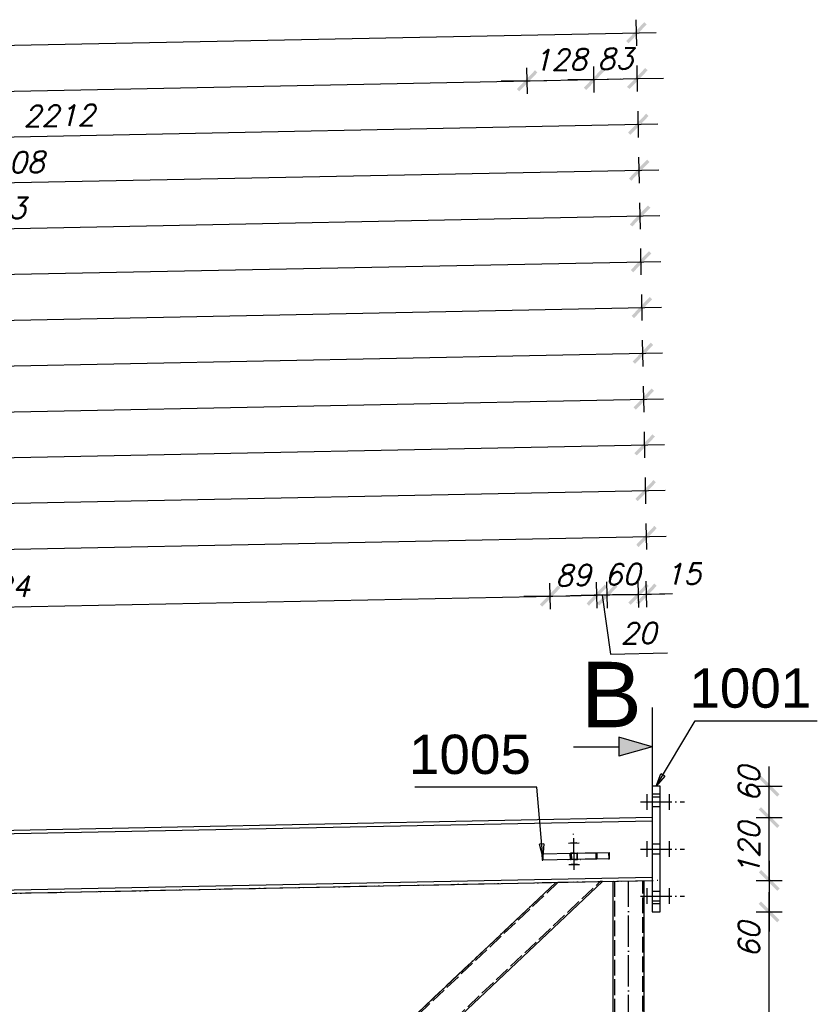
# Model space of a CAD drawing. Header units: millimetres. Extents: x 1814 to 94182, y 11562 to 49454.
# Tile 417 of 656: x 21490 to 21643, y 28819 to 29008. Entities that reach past the tile are written whole.
import ezdxf

# ---------------------------------------------------------------- set-up
doc = ezdxf.new("R2010")
doc.units = ezdxf.units.MM
doc.linetypes.add('ACAD_ISO02W100', pattern=[15, 12, -3])
doc.linetypes.add('ACAD_ISO04W100', pattern=[30, 24, -3, 0, -3])
doc.layers.add('wymiar', color=135, linetype='Continuous', lineweight=9)
doc.styles.add('ARIAL', font='arial.ttf')
doc.styles.add('CutSymbolUp', font='arial.ttf', dxfattribs={"height": 5})
doc.styles.add('WYMIARY', font='simplex.shx', dxfattribs={"oblique": 15})
doc.dimstyles.new('1-25', dxfattribs={"dimscale": 25, "dimtxt": 0.16, "dimasz": 0.2, "dimexe": 0.1, "dimexo": 0.1, "dimgap": 0.075, "dimtad": 1, "dimdec": 0, "dimlfac": 10, "dimrnd": 0.01, "dimzin": 9, "dimtxsty": 'WYMIARY', "dimblk": 'ARCHTICK', "dimcen": 0.2, "dimdle": 0.15, "dimadec": 1, "dimazin": 1, "dimtfac": 1, "dimtdec": 0, "dimtix": 1, "dimtmove": 2, "dimatfit": 3, "dimldrblk": 'ARCHTICK', "dimfxl": 0, "dimarcsym": 0})

# ---------------------------------------------------------------- blocks, each defined once
blk = doc.blocks.new('sectionup')
blk.add_hatch(color=256).paths.add_polyline_path([(-2.545, 0.728), (-2.545, -0.728), (0, 0)])
at = {"color": 7, "linetype": 'Continuous'}
for p, q in [((0, 3), (0, -5.151)), ((-6, 0), (-2.545, 0))]:
    blk.add_line(p, q, dxfattribs=at)
for p, q in [((0, 0), (-2.545, 0.728)), ((-2.545, 0.728), (-2.545, -0.728)), ((0, 0), (-2.545, -0.728))]:
    blk.add_line(p, q)
blk = doc.blocks.new('_ARCHTICK')
at = {"color": 0, "linetype": 'ByBlock', "lineweight": -2}
blk.add_solid([(0.398, 0.309), (0.309, 0.398), (-0.309, -0.398), (-0.398, -0.309)], dxfattribs=at)
blk = doc.blocks.new('*D1075')
at = {"layer": 'Defpoints', "color": 0}
for p in [(21612.68, 28837.07), (21633.54, 28837.07), (21612.68, 28752.8)]:
    blk.add_point(p, dxfattribs=at)
at = {"layer": 'wymiar', "color": 0, "lineweight": -2}
for p, q in [((21633.54, 28749.05), (21633.54, 28840.82)), ((21631.04, 28837.07), (21636.04, 28837.07)), ((21631.04, 28752.8), (21636.04, 28752.8))]:
    blk.add_line(p, q, dxfattribs=at)
at = {"layer": 'wymiar', "color": 0, "lineweight": -2, "xscale": 5, "yscale": 5, "zscale": 5}
for p, rotation in [((21633.54, 28837.07), 90), ((21633.54, 28752.8), 270)]:
    blk.add_blockref('_ARCHTICK', p, dxfattribs=dict(at, rotation=rotation))
at = {"layer": 'wymiar', "color": 0, "insert": (21629.67, 28794.94), "char_height": 4, "attachment_point": 5, "rotation": 90, "style": 'WYMIARY'}
blk.add_mtext('843', dxfattribs=at)
blk = doc.blocks.new('*D1076')
at = {"layer": 'Defpoints', "color": 0}
for p in [(21611.18, 28855.08), (21633.54, 28855.08), (21611.18, 28843.07)]:
    blk.add_point(p, dxfattribs=at)
at = {"layer": 'wymiar', "color": 0, "lineweight": -2}
for p, q in [((21633.54, 28855.08), (21633.54, 28860.08)), ((21631.04, 28855.08), (21636.04, 28855.08)), ((21633.54, 28843.07), (21633.54, 28855.08)), ((21631.04, 28843.07), (21636.04, 28843.07)), ((21633.54, 28843.07), (21633.54, 28838.07))]:
    blk.add_line(p, q, dxfattribs=at)
at = {"layer": 'wymiar', "color": 0, "lineweight": -2, "xscale": 5, "yscale": 5, "zscale": 5}
for p, rotation in [((21633.54, 28855.08), 270), ((21633.54, 28843.07), 90)]:
    blk.add_blockref('_ARCHTICK', p, dxfattribs=dict(at, rotation=rotation))
at = {"layer": 'wymiar', "color": 0, "insert": (21629.67, 28849.07), "char_height": 4, "attachment_point": 5, "rotation": 90, "style": 'WYMIARY'}
blk.add_mtext('120', dxfattribs=at)
blk = doc.blocks.new('*D1077')
at = {"layer": 'Defpoints', "color": 0}
for p in [(21611.18, 28861.08), (21633.54, 28861.08), (21611.18, 28855.08)]:
    blk.add_point(p, dxfattribs=at)
at = {"layer": 'wymiar', "color": 0, "lineweight": -2}
for p, q in [((21633.54, 28851.33), (21633.54, 28864.83)), ((21631.04, 28861.08), (21636.04, 28861.08)), ((21631.04, 28855.08), (21636.04, 28855.08))]:
    blk.add_line(p, q, dxfattribs=at)
at = {"layer": 'wymiar', "color": 0, "lineweight": -2, "xscale": 5, "yscale": 5, "zscale": 5}
for p, rotation in [((21633.54, 28861.08), 90), ((21633.54, 28855.08), 270)]:
    blk.add_blockref('_ARCHTICK', p, dxfattribs=dict(at, rotation=rotation))
at = {"layer": 'wymiar', "color": 0, "insert": (21629.67, 28861.48), "char_height": 4, "attachment_point": 5, "rotation": 90, "style": 'WYMIARY'}
blk.add_mtext('60', dxfattribs=at)
blk = doc.blocks.new('*D1078')
at = {"layer": 'Defpoints', "color": 0}
for p in [(21611.18, 28843.07), (21611.18, 28837.07), (21633.54, 28837.07)]:
    blk.add_point(p, dxfattribs=at)
at = {"layer": 'wymiar', "color": 0, "lineweight": -2}
for p, q in [((21633.54, 28846.82), (21633.54, 28833.32)), ((21631.04, 28843.07), (21636.04, 28843.07)), ((21631.04, 28837.07), (21636.04, 28837.07))]:
    blk.add_line(p, q, dxfattribs=at)
at = {"layer": 'wymiar', "color": 0, "lineweight": -2, "xscale": 5, "yscale": 5, "zscale": 5}
for p, rotation in [((21633.54, 28843.07), 90), ((21633.54, 28837.07), 270)]:
    blk.add_blockref('_ARCHTICK', p, dxfattribs=dict(at, rotation=rotation))
at = {"layer": 'wymiar', "color": 0, "insert": (21629.67, 28831.73), "char_height": 4, "attachment_point": 5, "rotation": 90, "style": 'WYMIARY'}
blk.add_mtext('60', dxfattribs=at)
blk = doc.blocks.new('*D1092')
at = {"layer": 'Defpoints', "color": 0}
for p in [(21587.31, 28995.85), (21590.29, 28846.96), (20649.48, 28835.84)]:
    blk.add_point(p, dxfattribs=at)
at = {"layer": 'wymiar', "color": 0, "lineweight": -2}
for p, q in [((21587.36, 28993.35), (21587.26, 28998.35)), ((20642.91, 28976.95), (21591.06, 28995.92)), ((20646.71, 28974.53), (20646.61, 28979.53))]:
    blk.add_line(p, q, dxfattribs=at)
at = {"layer": 'wymiar', "color": 0, "lineweight": -2, "xscale": 5, "yscale": 5, "zscale": 5}
for p, rotation in [((21587.31, 28995.85), 1.146122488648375), ((20646.66, 28977.03), 181.1461224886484)]:
    blk.add_blockref('_ARCHTICK', p, dxfattribs=dict(at, rotation=rotation))
at = {"layer": 'wymiar', "color": 0, "insert": (21116.91, 28990.31), "char_height": 4, "attachment_point": 5, "rotation": 1.1461, "style": 'WYMIARY'}
blk.add_mtext('9408', dxfattribs=at)
blk = doc.blocks.new('*D1093')
at = {"layer": 'Defpoints', "color": 0}
for p in [(21608.18, 29005.02), (21611.18, 28855.08), (20649.48, 28835.84)]:
    blk.add_point(p, dxfattribs=at)
at = {"layer": 'wymiar', "color": 0, "lineweight": -2}
for p, q in [((21608.23, 29002.52), (21608.13, 29007.52)), ((20642.73, 28985.7), (21611.93, 29005.09)), ((20646.53, 28983.28), (20646.43, 28988.28))]:
    blk.add_line(p, q, dxfattribs=at)
at = {"layer": 'wymiar', "color": 0, "lineweight": -2, "xscale": 5, "yscale": 5, "zscale": 5}
for p, rotation in [((21608.18, 29005.02), 1.146122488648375), ((20646.48, 28985.78), 181.1461224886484)]:
    blk.add_blockref('_ARCHTICK', p, dxfattribs=dict(at, rotation=rotation))
at = {"layer": 'wymiar', "color": 0, "insert": (21127.25, 28999.27), "char_height": 4, "attachment_point": 5, "rotation": 1.1461, "style": 'WYMIARY'}
blk.add_mtext('9619', dxfattribs=at)
blk = doc.blocks.new('*D1081')
at = {"layer": 'Defpoints', "color": 0}
for p in [(21610.11, 28908.79), (21611.18, 28855.08), (20670.18, 28828.55)]:
    blk.add_point(p, dxfattribs=at)
at = {"layer": 'wymiar', "color": 0, "lineweight": -2}
for p, q in [((21610.16, 28906.29), (21610.06, 28911.29)), ((20665.21, 28889.88), (21613.86, 28908.86)), ((20669, 28887.46), (20668.9, 28892.46))]:
    blk.add_line(p, q, dxfattribs=at)
at = {"layer": 'wymiar', "color": 0, "lineweight": -2, "xscale": 5, "yscale": 5, "zscale": 5}
for p, rotation in [((21610.11, 28908.79), 1.146122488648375), ((20668.95, 28889.96), 181.1461224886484)]:
    blk.add_blockref('_ARCHTICK', p, dxfattribs=dict(at, rotation=rotation))
at = {"layer": 'wymiar', "color": 0, "insert": (21139.45, 28903.25), "char_height": 4, "attachment_point": 5, "rotation": 1.1461, "style": 'WYMIARY'}
blk.add_mtext('9413', dxfattribs=at)
blk = doc.blocks.new('*D1083')
at = {"layer": 'Defpoints', "color": 0}
for p in [(21609.93, 28917.53), (21611.18, 28855.08), (20883.08, 28834.01)]:
    blk.add_point(p, dxfattribs=at)
at = {"layer": 'wymiar', "color": 0, "lineweight": -2}
for p, q in [((21609.98, 28915.03), (21609.88, 28920.03)), ((20877.95, 28902.89), (21613.68, 28917.61)), ((20881.75, 28900.47), (20881.65, 28905.46))]:
    blk.add_line(p, q, dxfattribs=at)
at = {"layer": 'wymiar', "color": 0, "lineweight": -2, "xscale": 5, "yscale": 5, "zscale": 5}
for p, rotation in [((21609.93, 28917.53), 1.146122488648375), ((20881.7, 28902.97), 181.1461224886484)]:
    blk.add_blockref('_ARCHTICK', p, dxfattribs=dict(at, rotation=rotation))
at = {"layer": 'wymiar', "color": 0, "insert": (21245.74, 28914.12), "char_height": 4, "attachment_point": 5, "rotation": 1.1461, "style": 'WYMIARY'}
blk.add_mtext('7284', dxfattribs=at)
blk = doc.blocks.new('*D1085')
at = {"layer": 'Defpoints', "color": 0}
for p in [(21609.76, 28926.28), (21611.18, 28855.08), (20890.52, 28834.66)]:
    blk.add_point(p, dxfattribs=at)
at = {"layer": 'wymiar', "color": 0, "lineweight": -2}
for p, q in [((21609.81, 28923.78), (21609.71, 28928.78)), ((20885.23, 28911.79), (21613.51, 28926.36)), ((20889.03, 28909.36), (20888.93, 28914.36))]:
    blk.add_line(p, q, dxfattribs=at)
at = {"layer": 'wymiar', "color": 0, "lineweight": -2, "xscale": 5, "yscale": 5, "zscale": 5}
for p, rotation in [((21609.76, 28926.28), 1.146122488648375), ((20888.98, 28911.86), 181.1461224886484)]:
    blk.add_blockref('_ARCHTICK', p, dxfattribs=dict(at, rotation=rotation))
at = {"layer": 'wymiar', "color": 0, "insert": (21249.29, 28922.95), "char_height": 4, "attachment_point": 5, "rotation": 1.1461, "style": 'WYMIARY'}
blk.add_mtext('7209', dxfattribs=at)
blk = doc.blocks.new('*D1109')
at = {"layer": 'Defpoints', "color": 0}
for p in [(21609.58, 28935.03), (21611.18, 28855.08), (20910.16, 28834.55)]:
    blk.add_point(p, dxfattribs=at)
at = {"layer": 'wymiar', "color": 0, "lineweight": -2}
for p, q in [((21609.63, 28932.53), (21609.53, 28937.53)), ((20904.68, 28920.93), (21613.33, 28935.11)), ((20908.48, 28918.5), (20908.38, 28923.5))]:
    blk.add_line(p, q, dxfattribs=at)
at = {"layer": 'wymiar', "color": 0, "lineweight": -2, "xscale": 5, "yscale": 5, "zscale": 5}
for p, rotation in [((21609.58, 28935.03), 1.146122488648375), ((20908.43, 28921), 181.1461224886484)]:
    blk.add_blockref('_ARCHTICK', p, dxfattribs=dict(at, rotation=rotation))
at = {"layer": 'wymiar', "color": 0, "insert": (21258.93, 28931.89), "char_height": 4, "attachment_point": 5, "rotation": 1.1461, "style": 'WYMIARY'}
blk.add_mtext('7013', dxfattribs=at)
blk = doc.blocks.new('*D1111')
at = {"layer": 'Defpoints', "color": 0}
for p in [(21609.41, 28943.78), (21611.18, 28855.08), (21123.08, 28838.81)]:
    blk.add_point(p, dxfattribs=at)
at = {"layer": 'wymiar', "color": 0, "lineweight": -2}
for p, q in [((21609.46, 28941.28), (21609.36, 28946.28)), ((21117.42, 28933.94), (21613.16, 28943.85)), ((21121.22, 28931.51), (21121.12, 28936.51))]:
    blk.add_line(p, q, dxfattribs=at)
at = {"layer": 'wymiar', "color": 0, "lineweight": -2, "xscale": 5, "yscale": 5, "zscale": 5}
for p, rotation in [((21609.41, 28943.78), 1.146122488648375), ((21121.17, 28934.01), 181.1461224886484)]:
    blk.add_blockref('_ARCHTICK', p, dxfattribs=dict(at, rotation=rotation))
at = {"layer": 'wymiar', "color": 0, "insert": (21365.21, 28942.77), "char_height": 4, "attachment_point": 5, "rotation": 1.1461, "style": 'WYMIARY'}
blk.add_mtext('4883', dxfattribs=at)
blk = doc.blocks.new('*D1113')
at = {"layer": 'Defpoints', "color": 0}
for p in [(21609.23, 28952.53), (21611.18, 28855.08), (21130.45, 28843.33)]:
    blk.add_point(p, dxfattribs=at)
at = {"layer": 'wymiar', "color": 0, "lineweight": -2}
for p, q in [((21609.28, 28950.03), (21609.18, 28955.03)), ((21124.71, 28942.83), (21612.98, 28952.6)), ((21128.5, 28940.41), (21128.4, 28945.41))]:
    blk.add_line(p, q, dxfattribs=at)
at = {"layer": 'wymiar', "color": 0, "lineweight": -2, "xscale": 5, "yscale": 5, "zscale": 5}
for p, rotation in [((21609.23, 28952.53), 1.146122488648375), ((21128.45, 28942.91), 181.1461224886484)]:
    blk.add_blockref('_ARCHTICK', p, dxfattribs=dict(at, rotation=rotation))
at = {"layer": 'wymiar', "color": 0, "insert": (21368.77, 28951.59), "char_height": 4, "attachment_point": 5, "rotation": 1.1461, "style": 'WYMIARY'}
blk.add_mtext('4809', dxfattribs=at)
blk = doc.blocks.new('*D1099')
at = {"layer": 'Defpoints', "color": 0}
for p in [(21609.06, 28961.28), (21611.18, 28855.08), (21150.16, 28839.35)]:
    blk.add_point(p, dxfattribs=at)
at = {"layer": 'wymiar', "color": 0, "lineweight": -2}
for p, q in [((21609.11, 28958.78), (21609.01, 28963.78)), ((21144.15, 28951.97), (21612.81, 28961.35)), ((21147.95, 28949.55), (21147.85, 28954.55))]:
    blk.add_line(p, q, dxfattribs=at)
at = {"layer": 'wymiar', "color": 0, "lineweight": -2, "xscale": 5, "yscale": 5, "zscale": 5}
for p, rotation in [((21609.06, 28961.28), 1.146122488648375), ((21147.9, 28952.05), 181.1461224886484)]:
    blk.add_blockref('_ARCHTICK', p, dxfattribs=dict(at, rotation=rotation))
at = {"layer": 'wymiar', "color": 0, "insert": (21378.4, 28960.54), "char_height": 4, "attachment_point": 5, "rotation": 1.1461, "style": 'WYMIARY'}
blk.add_mtext('4612', dxfattribs=at)
blk = doc.blocks.new('*D1101')
at = {"layer": 'Defpoints', "color": 0}
for p in [(21608.88, 28970.02), (21611.18, 28855.08), (21363.08, 28843.61)]:
    blk.add_point(p, dxfattribs=at)
at = {"layer": 'wymiar', "color": 0, "lineweight": -2}
for p, q in [((21608.93, 28967.52), (21608.83, 28972.52)), ((21356.9, 28964.98), (21612.63, 28970.1)), ((21360.7, 28962.56), (21360.6, 28967.56))]:
    blk.add_line(p, q, dxfattribs=at)
at = {"layer": 'wymiar', "color": 0, "lineweight": -2, "xscale": 5, "yscale": 5, "zscale": 5}
for p, rotation in [((21608.88, 28970.02), 1.146122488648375), ((21360.65, 28965.06), 181.1461224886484)]:
    blk.add_blockref('_ARCHTICK', p, dxfattribs=dict(at, rotation=rotation))
at = {"layer": 'wymiar', "color": 0, "insert": (21484.69, 28971.42), "char_height": 4, "attachment_point": 5, "rotation": 1.1461, "style": 'WYMIARY'}
blk.add_mtext('2483', dxfattribs=at)
blk = doc.blocks.new('*D1103')
at = {"layer": 'Defpoints', "color": 0}
for p in [(21608.71, 28978.77), (21611.18, 28855.08), (21370.44, 28848.42)]:
    blk.add_point(p, dxfattribs=at)
at = {"layer": 'wymiar', "color": 0, "lineweight": -2}
for p, q in [((21608.76, 28976.27), (21608.66, 28981.27)), ((21364.18, 28973.88), (21612.46, 28978.85)), ((21367.98, 28971.46), (21367.88, 28976.45))]:
    blk.add_line(p, q, dxfattribs=at)
at = {"layer": 'wymiar', "color": 0, "lineweight": -2, "xscale": 5, "yscale": 5, "zscale": 5}
for p, rotation in [((21608.71, 28978.77), 1.146122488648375), ((21367.93, 28973.96), 181.1461224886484)]:
    blk.add_blockref('_ARCHTICK', p, dxfattribs=dict(at, rotation=rotation))
at = {"layer": 'wymiar', "color": 0, "insert": (21488.24, 28980.24), "char_height": 4, "attachment_point": 5, "rotation": 1.1461, "style": 'WYMIARY'}
blk.add_mtext('2408', dxfattribs=at)
blk = doc.blocks.new('*D1105')
at = {"layer": 'Defpoints', "color": 0}
for p in [(21608.53, 28987.52), (21611.18, 28855.08), (21390.18, 28842.95)]:
    blk.add_point(p, dxfattribs=at)
at = {"layer": 'wymiar', "color": 0, "lineweight": -2}
for p, q in [((21608.58, 28985.02), (21608.48, 28990.02)), ((21383.63, 28983.02), (21612.28, 28987.6)), ((21387.43, 28980.6), (21387.33, 28985.6))]:
    blk.add_line(p, q, dxfattribs=at)
at = {"layer": 'wymiar', "color": 0, "lineweight": -2, "xscale": 5, "yscale": 5, "zscale": 5}
for p, rotation in [((21608.53, 28987.52), 1.146122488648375), ((21387.38, 28983.1), 181.1461224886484)]:
    blk.add_blockref('_ARCHTICK', p, dxfattribs=dict(at, rotation=rotation))
at = {"layer": 'wymiar', "color": 0, "insert": (21497.88, 28989.18), "char_height": 4, "attachment_point": 5, "rotation": 1.1461, "style": 'WYMIARY'}
blk.add_mtext('2212', dxfattribs=at)
blk = doc.blocks.new('*D1106')
at = {"layer": 'Defpoints', "color": 0}
for p in [(21600.08, 28996.1), (21590.29, 28846.96), (21603.03, 28848.41)]:
    blk.add_point(p, dxfattribs=at)
at = {"layer": 'wymiar', "color": 0, "lineweight": -2}
for p, q in [((21587.36, 28993.35), (21587.26, 28998.35)), ((21600.13, 28993.6), (21600.03, 28998.6)), ((21587.31, 28995.85), (21582.31, 28995.75)), ((21587.31, 28995.85), (21600.08, 28996.1)), ((21600.08, 28996.1), (21605.08, 28996.2))]:
    blk.add_line(p, q, dxfattribs=at)
at = {"layer": 'wymiar', "color": 0, "lineweight": -2, "xscale": 5, "yscale": 5, "zscale": 5}
for p, rotation in [((21587.31, 28995.85), 1.146122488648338), ((21600.08, 28996.1), 181.1461224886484)]:
    blk.add_blockref('_ARCHTICK', p, dxfattribs=dict(at, rotation=rotation))
at = {"layer": 'wymiar', "color": 0, "insert": (21593.61, 28999.85), "char_height": 4, "attachment_point": 5, "rotation": 1.1461, "style": 'WYMIARY'}
blk.add_mtext('128', dxfattribs=at)
blk = doc.blocks.new('*D1107')
at = {"layer": 'Defpoints', "color": 0}
for p in [(21608.36, 28996.27), (21611.18, 28855.08), (21603.03, 28848.41)]:
    blk.add_point(p, dxfattribs=at)
at = {"layer": 'wymiar', "color": 0, "lineweight": -2}
for p, q in [((21600.13, 28993.6), (21600.03, 28998.6)), ((21608.41, 28993.77), (21608.31, 28998.77)), ((21600.08, 28996.1), (21595.08, 28996)), ((21600.08, 28996.1), (21608.36, 28996.27)), ((21608.36, 28996.27), (21613.36, 28996.37))]:
    blk.add_line(p, q, dxfattribs=at)
at = {"layer": 'wymiar', "color": 0, "lineweight": -2, "xscale": 5, "yscale": 5, "zscale": 5}
for p, rotation in [((21600.08, 28996.1), 1.146122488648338), ((21608.36, 28996.27), 181.1461224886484)]:
    blk.add_blockref('_ARCHTICK', p, dxfattribs=dict(at, rotation=rotation))
at = {"layer": 'wymiar', "color": 0, "insert": (21604.14, 29000.06), "char_height": 4, "attachment_point": 5, "rotation": 1.1461, "style": 'WYMIARY'}
blk.add_mtext('83', dxfattribs=at)
blk = doc.blocks.new('*D1142')
at = {"layer": 'Defpoints', "color": 0}
for p in [(21591.69, 28897.39), (21593.1, 28826.93), (21380.75, 28822.68)]:
    blk.add_point(p, dxfattribs=at)
at = {"layer": 'wymiar', "color": 0, "lineweight": -2}
for p, q in [((21591.74, 28894.89), (21591.64, 28899.89)), ((21375.59, 28893.07), (21595.44, 28897.47)), ((21379.39, 28890.65), (21379.29, 28895.65))]:
    blk.add_line(p, q, dxfattribs=at)
at = {"layer": 'wymiar', "color": 0, "lineweight": -2, "xscale": 5, "yscale": 5, "zscale": 5}
for p, rotation in [((21591.69, 28897.39), 1.146119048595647), ((21379.34, 28893.15), 181.1461190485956)]:
    blk.add_blockref('_ARCHTICK', p, dxfattribs=dict(at, rotation=rotation))
at = {"layer": 'wymiar', "color": 0, "insert": (21485.44, 28899.14), "char_height": 4, "attachment_point": 5, "rotation": 1.1461, "style": 'WYMIARY'}
blk.add_mtext('2124', dxfattribs=at)
blk = doc.blocks.new('*D1143')
at = {"layer": 'Defpoints', "color": 0}
for p in [(21600.61, 28897.57), (21593.1, 28826.93), (21602.02, 28827.11)]:
    blk.add_point(p, dxfattribs=at)
at = {"layer": 'wymiar', "color": 0, "lineweight": -2}
for p, q in [((21591.74, 28894.89), (21591.64, 28899.89)), ((21600.66, 28895.07), (21600.56, 28900.07)), ((21591.69, 28897.39), (21586.69, 28897.29)), ((21591.69, 28897.39), (21600.61, 28897.57)), ((21600.61, 28897.57), (21605.61, 28897.67))]:
    blk.add_line(p, q, dxfattribs=at)
at = {"layer": 'wymiar', "color": 0, "lineweight": -2, "xscale": 5, "yscale": 5, "zscale": 5}
for p, rotation in [((21600.61, 28897.57), 181.1461190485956), ((21591.69, 28897.39), 1.146119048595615)]:
    blk.add_blockref('_ARCHTICK', p, dxfattribs=dict(at, rotation=rotation))
at = {"layer": 'wymiar', "color": 0, "insert": (21596.07, 28901.36), "char_height": 4, "attachment_point": 5, "rotation": 1.1461, "style": 'WYMIARY'}
blk.add_mtext('89', dxfattribs=at)
blk = doc.blocks.new('*D1144')
at = {"layer": 'Defpoints', "color": 0}
for p in [(21602.59, 28897.61), (21602.02, 28827.11), (21604, 28827.15)]:
    blk.add_point(p, dxfattribs=at)
at = {"layer": 'wymiar', "color": 0, "lineweight": -2}
for p, q in [((21600.66, 28895.07), (21600.56, 28900.07)), ((21602.64, 28895.11), (21602.54, 28900.11)), ((21602.59, 28897.61), (21607.59, 28897.71)), ((21600.61, 28897.57), (21595.61, 28897.47)), ((21600.61, 28897.57), (21602.59, 28897.61)), ((21600.61, 28897.57), (21602.59, 28897.61)), ((21601.6, 28897.59), (21603.21, 28886.33)), ((21603.21, 28886.33), (21614.11, 28886.54))]:
    blk.add_line(p, q, dxfattribs=at)
at = {"layer": 'wymiar', "color": 0, "lineweight": -2, "xscale": 5, "yscale": 5, "zscale": 5}
for p, rotation in [((21600.61, 28897.57), 1.146119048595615), ((21602.59, 28897.61), 181.1461190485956)]:
    blk.add_blockref('_ARCHTICK', p, dxfattribs=dict(at, rotation=rotation))
at = {"layer": 'wymiar', "color": 0, "insert": (21608.58, 28890.31), "char_height": 4, "attachment_point": 5, "rotation": 1.1461, "style": 'WYMIARY'}
blk.add_mtext('20', dxfattribs=at)
blk = doc.blocks.new('*D1145')
at = {"layer": 'Defpoints', "color": 0}
for p in [(21608.59, 28897.73), (21604, 28827.15), (21610, 28827.27)]:
    blk.add_point(p, dxfattribs=at)
at = {"layer": 'wymiar', "color": 0, "lineweight": -2}
for p, q in [((21602.64, 28895.11), (21602.54, 28900.11)), ((21608.64, 28895.23), (21608.54, 28900.23)), ((21602.59, 28897.61), (21608.59, 28897.73)), ((21608.59, 28897.73), (21613.59, 28897.83)), ((21602.59, 28897.61), (21597.59, 28897.51))]:
    blk.add_line(p, q, dxfattribs=at)
at = {"layer": 'wymiar', "color": 0, "lineweight": -2, "xscale": 5, "yscale": 5, "zscale": 5}
for p, rotation in [((21602.59, 28897.61), 1.146119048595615), ((21608.59, 28897.73), 181.1461190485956)]:
    blk.add_blockref('_ARCHTICK', p, dxfattribs=dict(at, rotation=rotation))
at = {"layer": 'wymiar', "color": 0, "insert": (21605.51, 28901.55), "char_height": 4, "attachment_point": 5, "rotation": 1.1461, "style": 'WYMIARY'}
blk.add_mtext('60', dxfattribs=at)
blk = doc.blocks.new('*D1146')
at = {"layer": 'Defpoints', "color": 0}
for p in [(21610.09, 28897.76), (21610, 28827.27), (21611.5, 28827.3)]:
    blk.add_point(p, dxfattribs=at)
at = {"layer": 'wymiar', "color": 0, "lineweight": -2}
for p, q in [((21608.64, 28895.23), (21608.54, 28900.23)), ((21610.14, 28895.26), (21610.04, 28900.26)), ((21608.59, 28897.73), (21603.59, 28897.63)), ((21608.59, 28897.73), (21610.09, 28897.76)), ((21610.09, 28897.76), (21615.09, 28897.86))]:
    blk.add_line(p, q, dxfattribs=at)
at = {"layer": 'wymiar', "color": 0, "lineweight": -2, "xscale": 5, "yscale": 5, "zscale": 5}
for p, rotation in [((21608.59, 28897.73), 1.146119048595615), ((21610.09, 28897.76), 181.1461190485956)]:
    blk.add_blockref('_ARCHTICK', p, dxfattribs=dict(at, rotation=rotation))
at = {"layer": 'wymiar', "color": 0, "insert": (21617.1, 28901.62), "char_height": 4, "attachment_point": 5, "rotation": 1.1461, "style": 'WYMIARY'}
blk.add_mtext('15', dxfattribs=at)

msp = doc.modelspace()

# ---------------------------------------------------------------- linework, layer by layer
at = {"color": 0, "linetype": 'ByBlock', "lineweight": -2}
for p, q in [((21611.932, 28861.076, -61.676), (21612.861, 28863.434, -61.676)), ((21613.575, 28863.005, -61.676), (21611.932, 28861.076, -61.676)), ((21613.575, 28863.005, -61.676), (21612.861, 28863.434, -61.676)), ((21590.482, 28850.082, -58.112), (21589.651, 28850.013, -58.112)), ((21590.275, 28847.556, -58.112), (21589.651, 28850.013, -58.112)), ((21590.482, 28850.082, -58.112), (21590.275, 28847.556, -58.112))]:
    msp.add_line(p, q, dxfattribs=at)
at = {"color": 145, "linetype": 'Continuous', "ltscale": 0.25}
for p, q in [((21612.682, 28861.076), (21611.182, 28861.076)), ((21611.182, 28861.076), (21611.182, 28860.962)), ((21611.182, 28860.962), (21611.182, 28860.637)), ((21611.182, 28860.637), (21611.182, 28860.15)), ((21611.182, 28860.15), (21611.182, 28859.576)), ((21612.682, 28860.962), (21612.682, 28861.076)), ((21612.682, 28860.637), (21612.682, 28860.962)), ((21612.682, 28860.15), (21612.682, 28860.637)), ((21612.682, 28859.576), (21612.682, 28860.15)), ((21612.682, 28859.576), (21611.182, 28859.576)), ((21611.182, 28859.576), (21611.182, 28838.573)), ((21612.682, 28838.573), (21612.682, 28859.576)), ((21611.182, 28855.076), (20649.482, 28835.836)), ((21370.417, 28849.629), (21611.182, 28854.446)), ((21590.263, 28848.156), (21595.724, 28848.265)), ((21590.263, 28848.156), (21590.287, 28846.956)), ((21595.748, 28847.066), (21590.287, 28846.956)), ((21595.724, 28848.265), (21597.012, 28848.291)), ((21595.724, 28848.265), (21595.748, 28847.066)), ((21597.036, 28847.091), (21595.748, 28847.066)), ((21597.012, 28848.291), (21598.376, 28848.318)), ((21598.4, 28847.119), (21597.036, 28847.091)), ((21598.376, 28848.318), (21599.606, 28848.343)), ((21599.63, 28847.143), (21598.4, 28847.119)), ((21599.606, 28848.343), (21600.516, 28848.361)), ((21600.54, 28847.161), (21599.63, 28847.143)), ((21600.516, 28848.361), (21600.591, 28848.363)), ((21600.615, 28847.163), (21600.54, 28847.161)), ((21600.591, 28848.363), (21603.031, 28848.412)), ((21600.591, 28848.363), (21600.615, 28847.163)), ((21602.904, 28847.209), (21600.615, 28847.163)), ((21602.904, 28847.209), (21603.055, 28847.212)), ((21603.055, 28847.212), (21603.031, 28848.412)), ((21370.632, 28838.891), (21611.182, 28843.704)), ((20649.482, 28823.833), (21611.182, 28843.073)), ((21592.782, 28842.705), (21491.332, 28746.804)), ((21500.066, 28746.804), (21601.705, 28842.884)), ((21603.682, 28842.923), (21603.682, 28746.803)), ((21609.682, 28746.803), (21609.682, 28843.043)), ((21612.682, 28838.573), (21611.182, 28838.573)), ((21611.182, 28838.573), (21611.182, 28837.999)), ((21611.182, 28837.999), (21611.182, 28837.513)), ((21612.682, 28837.999), (21612.682, 28838.573)), ((21612.682, 28837.513), (21612.682, 28837.999)), ((21611.182, 28837.513), (21611.182, 28837.188)), ((21611.182, 28837.188), (21611.182, 28837.073)), ((21611.182, 28837.073), (21612.682, 28837.073)), ((21612.682, 28837.188), (21612.682, 28837.513)), ((21612.682, 28837.073), (21612.682, 28837.188))]:
    msp.add_line(p, q, dxfattribs=at)
at = {"color": 10, "linetype": 'ACAD_ISO04W100', "ltscale": 0.25}
for p, q in [((21610.229, 28856.576), (21610.229, 28859.576)), ((21614.484, 28856.576), (21614.484, 28859.576)), ((21608.929, 28858.076), (21617.334, 28858.076)), ((21610.229, 28858.076), (21610.229, 28858.076)), ((21614.484, 28858.076), (21614.484, 28858.076)), ((21596.311, 28845.124), (21596.163, 28852.527)), ((21595.175, 28850.207), (21597.242, 28850.249)), ((21596.818, 28850.24), (21595.599, 28850.216)), ((21608.929, 28849.076), (21617.334, 28849.076)), ((21610.229, 28847.576), (21610.229, 28850.576)), ((21610.229, 28849.076), (21610.229, 28849.076)), ((21614.484, 28847.576), (21614.484, 28850.576)), ((21614.484, 28849.076), (21614.484, 28849.076)), ((21595.257, 28846.103), (21597.324, 28846.144)), ((21596.9, 28846.136), (21595.681, 28846.112)), ((20647.982, 28823.803), (21612.682, 28843.103)), ((21592.782, 28842.705), (21491.332, 28746.803)), ((21606.682, 28746.803), (21606.682, 28842.983)), ((21610.229, 28838.576), (21610.229, 28841.576)), ((21614.484, 28838.576), (21614.484, 28841.576)), ((21608.929, 28840.076), (21617.334, 28840.076)), ((21610.229, 28840.076), (21610.229, 28840.076)), ((21614.484, 28840.076), (21614.484, 28840.076))]:
    msp.add_line(p, q, dxfattribs=at)
at = {"color": 84, "linetype": 'ACAD_ISO02W100', "ltscale": 0.25}
for p, q in [((21612.682, 28858.976), (21611.182, 28858.976)), ((21611.182, 28857.176), (21612.682, 28857.176)), ((21612.682, 28849.976), (21611.182, 28849.976)), ((21590.125, 28848.153), (21590.263, 28848.156)), ((21590.263, 28848.156), (21590.125, 28848.153)), ((21590.125, 28848.153), (21590.149, 28846.954)), ((21590.149, 28846.954), (21590.287, 28846.956)), ((21590.287, 28846.956), (21590.149, 28846.954)), ((21595.074, 28847.052), (21595.085, 28847.052)), ((21595.085, 28847.052), (21595.156, 28847.054)), ((21595.463, 28848.26), (21595.487, 28847.06)), ((21595.527, 28848.261), (21595.551, 28847.062)), ((21595.553, 28847.062), (21595.594, 28847.062)), ((21595.619, 28848.263), (21595.57, 28848.262)), ((21595.57, 28848.262), (21595.594, 28847.062)), ((21595.594, 28847.062), (21595.627, 28847.063)), ((21595.654, 28848.264), (21595.619, 28848.263)), ((21595.627, 28847.063), (21595.678, 28847.064)), ((21596.32, 28848.277), (21595.654, 28848.264)), ((21595.678, 28847.064), (21595.679, 28847.064)), ((21596.174, 28847.074), (21596.304, 28847.077)), ((21596.304, 28847.077), (21596.794, 28847.086)), ((21596.794, 28847.086), (21596.866, 28847.088)), ((21596.848, 28847.088), (21596.824, 28848.287)), ((21596.847, 28848.288), (21596.842, 28848.288)), ((21596.925, 28848.289), (21596.847, 28848.288)), ((21596.866, 28847.088), (21596.949, 28847.09)), ((21596.949, 28847.09), (21596.925, 28848.289)), ((21597.447, 28847.1), (21597.461, 28847.1)), ((21600.42, 28848.359), (21600.444, 28847.16)), ((21600.516, 28848.361), (21600.494, 28848.361)), ((21602.827, 28847.207), (21602.957, 28847.21)), ((21603.055, 28847.212), (21602.904, 28847.209)), ((21602.957, 28847.21), (21602.933, 28848.41)), ((21611.182, 28848.176), (21612.682, 28848.176)), ((21593.228, 28842.714), (21491.769, 28746.804)), ((21499.629, 28746.804), (21601.259, 28842.875)), ((21601.705, 28842.884), (21601.259, 28842.875)), ((21603.982, 28842.929), (21603.982, 28746.803)), ((21609.382, 28746.803), (21609.382, 28843.037)), ((21612.682, 28840.976), (21611.182, 28840.976)), ((21611.182, 28839.176), (21612.682, 28839.176))]:
    msp.add_line(p, q, dxfattribs=at)
at = {"color": 7}
for points in [[(21611.932, 28861.076), (21619.432, 28873.576), (21642.74, 28873.576)], [(21590.275, 28847.556), (21589.159, 28860.912), (21565.851, 28860.912)]]:
    msp.add_lwpolyline(points, dxfattribs=at)

# ---------------------------------------------------------------- block references
at = {"extrusion": (0, 0, -1), "xscale": -2.500000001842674, "yscale": 2.500000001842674, "zscale": 2.500000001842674}
msp.add_blockref('sectionup', (-21611.172, 28868.622, 68.676), dxfattribs=at)

# ---------------------------------------------------------------- texts
at = {"color": 96, "style": 'CutSymbolUp'}
msp.add_text('B', height=12.5, dxfattribs=at).set_placement((21597.567, 28872.339))
at = {"color": 7, "style": 'ARIAL'}
for s, p in [('1001', (21618.291, 28876.076)), ('1005', (21564.71, 28863.412))]:
    msp.add_text(s, height=7.5, dxfattribs=at).set_placement(p)

# ---------------------------------------------------------------- dimensions: what is measured, and where the dimension line sits
at = {"layer": 'wymiar'}
for base, p1, p2, angle, picture, middle in [((21608.182, 29005.017), (20649.482, 28835.836), (21611.182, 28855.076), 181.14612, '*D1093', (21127.255, 28999.271)), ((21600.076, 28996.103), (21590.287, 28846.956), (21603.031, 28848.412), 181.14612, '*D1106', (21593.615, 28999.85)), ((21608.357, 28996.269), (21603.031, 28848.412), (21611.182, 28855.076), 181.14612, '*D1107', (21604.139, 29000.06)), ((21587.308, 28995.848), (20649.482, 28835.836), (21590.287, 28846.956), 181.14612, '*D1092', (21116.905, 28990.312)), ((21608.532, 28987.52), (21390.182, 28842.953), (21611.182, 28855.076), 181.14612, '*D1105', (21497.878, 28989.182)), ((21608.707, 28978.772), (21370.441, 28848.416), (21611.182, 28855.076), 181.14612, '*D1103', (21488.241, 28980.238)), ((21608.882, 28970.024), (21363.079, 28843.611), (21611.182, 28855.076), 181.14612, '*D1101', (21484.688, 28971.415)), ((21609.057, 28961.276), (21150.159, 28839.351), (21611.182, 28855.076), 181.14612, '*D1099', (21378.403, 28960.537)), ((21609.232, 28952.527), (21130.447, 28843.328), (21611.182, 28855.076), 181.14612, '*D1113', (21368.766, 28951.592)), ((21609.407, 28943.779), (21123.079, 28838.809), (21611.182, 28855.076), 181.14612, '*D1111', (21365.213, 28942.77)), ((21609.582, 28935.031), (20910.159, 28834.55), (21611.182, 28855.076), 181.14612, '*D1109', (21258.928, 28931.891)), ((21609.757, 28926.283), (20890.524, 28834.657), (21611.182, 28855.076), 181.14612, '*D1085', (21249.291, 28922.947)), ((21609.932, 28917.534), (20883.079, 28834.008), (21611.182, 28855.076), 181.14612, '*D1083', (21245.738, 28914.124)), ((21610.107, 28908.786), (20670.183, 28828.548), (21611.182, 28855.076), 181.14612, '*D1081', (21139.453, 28903.246)), ((21600.61, 28897.573), (21593.097, 28826.933), (21602.02, 28827.112), 181.14612, '*D1143', (21596.072, 28901.358)), ((21608.588, 28897.733), (21603.997, 28827.151), (21609.997, 28827.271), 181.14612, '*D1145', (21605.51, 28901.547)), ((21591.688, 28897.394), (21380.747, 28822.685), (21593.097, 28826.933), 181.14612, '*D1142', (21485.435, 28899.144)), ((21633.544, 28855.076), (21611.182, 28843.073), (21611.182, 28855.076), 90, '*D1076', (21629.669, 28849.075)), ((21633.544, 28837.073), (21612.682, 28752.803), (21612.682, 28837.073), 90, '*D1075', (21629.669, 28794.938))]:
    dim = msp.add_linear_dim(base=base, p1=p1, p2=p2, angle=angle, dimstyle='1-25', dxfattribs=at)
    dim.commit()
    dim.dimension.update_dxf_attribs({"geometry": picture, "text_midpoint": middle})
for base, p1, p2, angle, picture, middle in [((21610.087, 28897.763), (21609.997, 28827.271), (21611.497, 28827.301), 181.14612, '*D1146', (21617.098, 28901.622)), ((21633.544, 28861.076), (21611.182, 28855.076), (21611.182, 28861.076), 90, '*D1077', (21629.669, 28861.481)), ((21633.544, 28837.073), (21611.182, 28843.073), (21611.182, 28837.073), 90, '*D1078', (21629.669, 28831.725))]:
    dim = msp.add_linear_dim(base=base, p1=p1, p2=p2, angle=angle, dimstyle='1-25', dxfattribs=at)
    dim.commit()
    dim.dimension.update_dxf_attribs({"geometry": picture, "text_midpoint": middle, "dimtype": 160})
dim = msp.add_linear_dim(base=(21602.588, 28897.612), p1=(21602.02, 28827.112), p2=(21603.997, 28827.151), angle=181.14612, dimstyle='1-25', override={"dimtmove": 1}, dxfattribs=at)
dim.commit()
dim.dimension.update_dxf_attribs({"geometry": '*D1144', "text_midpoint": (21605.086, 28886.364), "dimtype": 160})

doc.saveas('drawing.dxf')
